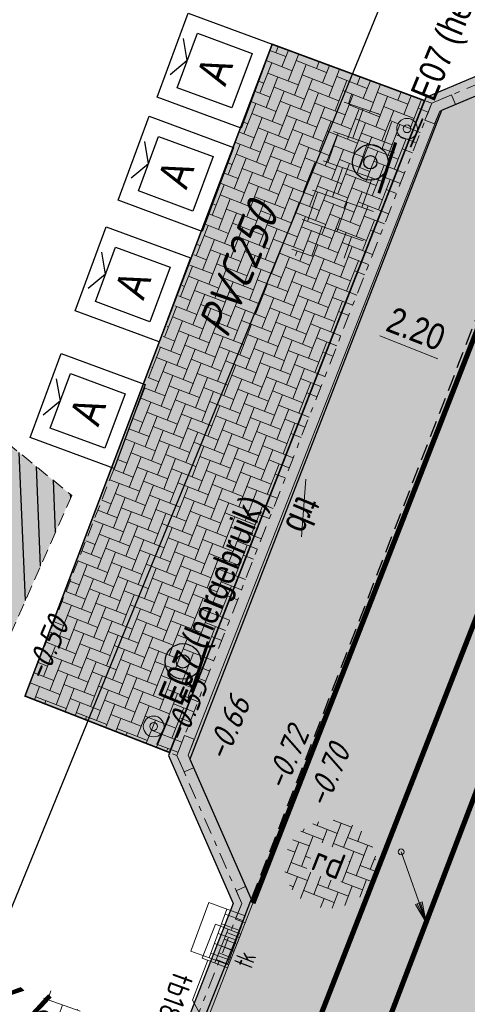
# Model space of a CAD drawing. Header units: metres. Extents: x 111546 to 149831, y 498798 to 507863.
# Tile 982 of 1056: x 111977 to 111985, y 501889 to 501907. Entities that reach past the tile are written whole.
import ezdxf
from ezdxf.enums import TextEntityAlignment as Align

# ---------------------------------------------------------------- set-up
doc = ezdxf.new("R2010")
doc.units = ezdxf.units.M
for name, pattern in [('DASHDOT', [25.4, 12.7, -6.35, 0, -6.35]), ('DASHDOT2', [12.7, 6.35, -3.175, 0, -3.175]), ('DASHED', [19.05, 12.7, -6.35]), ('HIDDEN2', [4.7625, 3.175, -1.5875]), ('JIS_02_0.7', [1.35, 0.75, -0.6]), ('VW-1-1_STREEP', [2, 1, -1])]:
    doc.linetypes.add(name, pattern=pattern)
for name, color, linetype in [('0-hoogte mv-bestaand', 253, 'Continuous'), ('1-ontgraven zand tbv grondverbetering bomen', 63, 'Continuous'), ('2-nw-streng-DWA beton', 20, 'DASHED'), ('2-vw-DWA-streng-PVC250-incl grondwerk', 252, 'RI-HWA-V'), ('2-vw-Streng gemengd diameter', 54, 'Continuous'), ('3-bs-materiaal scheiding', 200, 'HIDDEN2'), ('3-bs-OAC', 2, 'Continuous'), ('3-NW-HV-316010+318010-Afwerken zandbed voor wegfundering en menggranulaat-opp', 20, 'Continuous'), ('3-nw-markering', 7, 'Continuous'), ('3-nw-verkeersbord-paal-aanlegtek', 2, 'Continuous'), ('3-vw-band-trb-13-15x25', 230, 'Continuous'), ('3-vw-tekst', 3, 'Continuous'), ('3-vw-verkeersbord tekst', 3, 'JIS_02_0.7'), ('4-nw-boom tekst', 7, 'Continuous')]:
    doc.layers.add(name, color=color, linetype=linetype)
for name, color, linetype, lineweight in [('2-nw-inlaat-dwa 125', 10, 'Continuous', 15), ('2-YY-kolkleiding HWA 125mm', 150, 'Continuous', 15), ('3-nw-arcering-rijweg', 7, 'Continuous', 13), ('3-nw-band-trb18-20x20-achterkant-stelspecie', 103, 'DASHDOT2', 15), ('3-nw-band-trb18-20x20-hoekstuk 135', 7, 'Continuous', 13), ('3-nw-band-trb18-20x20-voorkant-stelspecie', 103, 'Continuous', 15), ('3-nw-kolk trottoir', 7, 'Continuous', 13), ('3-nw-maatvoering', 181, 'Continuous', 15), ('3-nw-materiaalscheiding-', 7, 'DASHED', 13), ('3-nw-text-20-herinrichting', 7, 'Continuous', 15), ('3-vw-kolk-trottoirkolk', 50, 'Continuous', 13), ('3-vw-verharding', 3, 'Continuous', 15), ('3-vw-verkeersbord-paal', 7, 'Continuous', 15), ('4-nw materiaalscheiding-groen', 210, 'DASHED', 13), ('4-nw-bomenzand', 7, 'Continuous', 5), ('4-nw-boom 1e grootte', 7, 'Continuous', 35)]:
    doc.layers.add(name, color=color, linetype=linetype, lineweight=lineweight)
doc.layers.add('3-nw-menggranulaat', color=7, linetype='Continuous', lineweight=13, true_color=0xebebeb)
doc.styles.get("Standard").update_dxf_attribs({"font": 'isocp-ie.shx'})
doc.styles.add('veysel', font='isocp-ie.shx', dxfattribs={"height": 0.1})
doc.styles.add('Zaanstad', font='ARIALN.TTF')
doc.styles.add('Zaanstad 1-100 3.5mm', font='ARIALN.TTF', dxfattribs={"height": 0.35})
doc.linetypes.add('RI-HWA-V', pattern='A,2.5,[24,NLCS.SHX,S=1,R=0,X=0,Y=0],2.5,-1.8', length=6.8)
doc.dimstyles.new('1-250', dxfattribs={"dimscale": 0.25, "dimtxt": 2, "dimasz": 2, "dimexe": 1, "dimexo": 1, "dimgap": 0.5, "dimtad": 1, "dimzin": 0, "dimdsep": 46, "dimtxsty": 'Zaanstad', "dimcen": 0, "dimclrd": 256, "dimclre": 256, "dimclrt": 256, "dimadec": 0, "dimazin": 0, "dimtfac": 1, "dimtofl": 0, "dimtmove": 0, "dimatfit": 3, "dimfxl": 1, "dimtfill": 1, "dimtolj": 1, "dimtzin": 0, "dimlwd": -1, "dimlwe": -1, "dimarcsym": 0})

# ---------------------------------------------------------------- blocks, each defined once
blk = doc.blocks.new('3-OAC')
for p, q in [((-0.75, -0.75), (-0.75, 0.75)), ((-0.75, 0.75), (0.75, 0.75)), ((0, 0.487), (-0.325, 0.675)), ((0, 0.487), (0.325, 0.675)), ((0.75, 0.75), (0.75, -0.75)), ((-0.487, -0.487), (-0.487, 0.487)), ((-0.487, 0.487), (0.487, 0.487)), ((0.487, 0.487), (0.487, -0.487)), ((0.487, -0.487), (-0.487, -0.487)), ((0.75, -0.75), (-0.75, -0.75))]:
    blk.add_line(p, q)
at = {"style": 'Zaanstad'}
blk.add_text('A', height=0.525, dxfattribs=at).set_placement((0, 0), align=Align.MIDDLE_CENTER)
blk = doc.blocks.new('*D338')
at = {"layer": '3-nw-maatvoering', "transparency": 16777216}
blk.add_line((111985.735, 501900.568), (111991.143, 501898.455), dxfattribs=at)
for points in [[(111985.766, 501900.646), (111985.705, 501900.491), (111985.27, 501900.75)], [(111991.173, 501898.533), (111991.113, 501898.378), (111991.609, 501898.273)]]:
    blk.add_solid(points, dxfattribs=at)
at = {"layer": 'Defpoints', "color": 0, "transparency": 16777216}
for p in [(111985.27, 501900.75), (111991.609, 501898.273), (111991.609, 501898.273)]:
    blk.add_point(p, dxfattribs=at)
at = {"layer": '3-nw-maatvoering', "transparency": 16777216, "insert": (111988.578, 501899.866), "char_height": 0.5, "attachment_point": 5, "rotation": 338.6563, "style": 'Zaanstad', "bg_fill": 3, "box_fill_scale": 1.1, "bg_fill_color": 256, "bg_fill_true_color": 13158600, "bg_fill_transparency": 0}
blk.add_mtext('\\A1;6.80', dxfattribs=at)
blk = doc.blocks.new('*D587')
at = {"layer": '3-nw-maatvoering', "transparency": 16777216}
blk.add_line((111984.804, 501900.932), (111983.686, 501901.369), dxfattribs=at)
for points in [[(111983.717, 501901.447), (111983.656, 501901.292), (111983.221, 501901.551)], [(111984.834, 501901.01), (111984.774, 501900.855), (111985.27, 501900.75)]]:
    blk.add_solid(points, dxfattribs=at)
at = {"layer": 'Defpoints', "color": 0, "transparency": 16777216}
for p in [(111983.221, 501901.551), (111983.221, 501901.551), (111985.27, 501900.75)]:
    blk.add_point(p, dxfattribs=at)
at = {"layer": '3-nw-maatvoering', "transparency": 16777216, "insert": (111984.384, 501901.505), "char_height": 0.5, "attachment_point": 5, "rotation": 338.6563, "style": 'Zaanstad', "bg_fill": 3, "box_fill_scale": 1.1, "bg_fill_color": 256, "bg_fill_true_color": 13158600, "bg_fill_transparency": 0}
blk.add_mtext('\\A1;2.20', dxfattribs=at)
blk = doc.blocks.new('tgls')
at = {"linetype": 'Continuous'}
for p, q in [((-1.018, -0.663), (-1.018, 0.575)), ((-0.418, -0.668), (-0.418, 0.573)), ((0.182, -0.673), (0.182, 0.57)), ((0.782, -0.678), (0.782, 0.568)), ((-1.018, 0.329), (-1.552, 0.329)), ((0.182, 0.329), (-0.418, 0.329)), ((1.218, 0.329), (0.782, 0.329)), ((-1.618, 0.029), (-1.635, 0.029)), ((-1.618, -0.658), (-1.618, 0.09)), ((-0.418, 0.029), (-1.018, 0.029)), ((0.782, 0.029), (0.182, 0.029)), ((-1.018, -0.271), (-1.618, -0.271)), ((0.182, -0.271), (-0.418, -0.271)), ((1.382, -0.271), (0.782, -0.271)), ((1.382, -0.682), (1.382, -0.248)), ((-1.618, -0.571), (-1.803, -0.571)), ((-0.418, -0.571), (-1.018, -0.571)), ((0.782, -0.571), (0.182, -0.571)), ((1.473, -0.571), (1.382, -0.571))]:
    blk.add_line(p, q, dxfattribs=at)
blk = doc.blocks.new('straatkolk_M')
at = {"linetype": 'Continuous'}
for p, q in [((-0.404, 0.475), (-0.569, -0.255)), ((0.569, 0.255), (-0.404, 0.475)), ((0.569, 0.255), (0.404, -0.475)), ((0.404, -0.475), (-0.569, -0.255))]:
    blk.add_line(p, q, dxfattribs=at)
blk = doc.blocks.new('Bestaande trottoirkolk')
for points in [[(-0.4, 0.374), (-0.4, 0.748)], [(-0.2, 0.374), (-0.2, 0.748)], [(0, 0.374), (0, 0.748)], [(0.2, 0.374), (0.2, 0.748)], [(0.4, 0.374), (0.4, 0.748)], [(-0.499, 0.374), (0.499, 0.374)]]:
    blk.add_lwpolyline(points)
at = {"rotation": 12.74062106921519}
blk.add_blockref('straatkolk_M', (0, 0.374), dxfattribs=at)
blk = doc.blocks.new('3-verwijderen')
at = {"linetype": 'Continuous', "lineweight": 13}
blk.add_lwpolyline([(-0.66, 0.34), (0.399, 0.693)], dxfattribs=at)
at = {"linetype": 'Continuous', "lineweight": 13, "style": 'Zaanstad'}
blk.add_attdef('DIAMETER', text='', height=0.5, dxfattribs=at).set_placement((0, 0.56), align=Align.MIDDLE_CENTER)
blk = doc.blocks.new('paal_verkeersbord')
at = {"const_width": 0.035}
blk.add_lwpolyline([(-0.3, -0.2), (0.3, -0.2)], dxfattribs=at)
for radius in [0.2, 0.0745]:
    blk.add_circle((0, 0), radius)
blk = doc.blocks.new('4-boom 1e grootte')
at = {"layer": '4-nw-boom tekst', "style": 'Zaanstad'}
blk.add_attdef('BOOMSOORT', text='', height=0.9, dxfattribs=at).set_placement((2.842, 1.834), align=Align.BOTTOM_LEFT)
blk = doc.blocks.new('*U738')
blk.add_line((0.225, 0), (-0.225, 0))
for points in [[(-0.28, -0.262), (-0.28, 0)], [(0, -0.262), (0, 0)], [(-0.14, -0.262), (-0.14, 0)], [(0.14, -0.262), (0.14, 0)], [(0.28, -0.262), (0.28, 0)], [(0.349, -0.262), (-0.349, -0.262)]]:
    blk.add_lwpolyline(points)
at = {"xscale": -0.7000000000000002, "yscale": 0.7000000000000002, "zscale": 0.7000000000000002, "rotation": 347.2593789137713}
blk.add_blockref('straatkolk_M', (0, -0.262), dxfattribs=at)
at = {"linetype": 'DASHDOT', "lineweight": 5, "width": 0.665014}
blk.add_text('tk', height=0.3703, rotation=179.9746, dxfattribs=at).set_placement((0.214, 0.438))
blk = doc.blocks.new('2-inlaat')
for p, q in [((-1.728, 2.693), (0, 0)), ((0, 0), (-0.357, 0.822))]:
    blk.add_line(p, q)
blk.add_lwpolyline([(-0.357, 0.822), (-0.618, 0.653), (0, 0), (-0.424, 0.781), (-0.552, 0.694), (0, 0), (-0.491, 0.739)])
blk.add_circle((-1.728, 2.693), 0.128)

msp = doc.modelspace()

# ---------------------------------------------------------------- hatches: boundary and pattern name
at = {"layer": '1-ontgraven zand tbv grondverbetering bomen', "ltscale": 0.02}
h = msp.add_hatch(dxfattribs=at)
h.set_pattern_fill('ANSI31', color=256, scale=0.1, angle=90)
h.set_pattern_definition([(92.414373, (113187.52855, 501393.424), (-0.31721815, -0.0133751), [])])
h.paths.add_polyline_path([(111971.7801, 501903.1693), (111977.7587, 501898.2999), (111974.8645, 501891.7287), (111965.9235, 501896.1652)])
at = {"layer": '3-nw-arcering-rijweg'}
h = msp.add_hatch(dxfattribs=at)
h.set_pattern_fill('AVH-BSS_KEIFORMAAT_ELLEBOOG', color=256, scale=2, angle=90, pattern_type=2)
h.set_pattern_definition([(158.9606, (111969.6906, 501847.58595), (-0.2713922, -0.1206079), [0.63, -0.21]), (68.9606, (111969.53982, 501847.19395), (-0.2713922, -0.1206079), [0.63, -0.21])])
edge = h.paths.add_edge_path()
edge.add_ellipse((111982.7315, 501891.2001), major_axis=(0.8297, 0.3028), ratio=0.9556885, start_angle=0, end_angle=360)
at = {"layer": '3-nw-band-trb18-20x20-hoekstuk 135', "ltscale": 0.02}
h = msp.add_hatch(color=253, dxfattribs=at)
h.dxf.hatch_style = 1
h.paths.add_polyline_path([(111985.0638, 501906.0084), (111985.1415, 501905.8241), (111984.8407, 501905.6972), (111984.7401, 501905.45), (111984.5549, 501905.5254), (111984.6866, 501905.8493)])
at = {"layer": '4-nw-bomenzand', "lineweight": 5}
h = msp.add_hatch(dxfattribs=at)
h.set_pattern_fill('AGR-BOMENZAND', color=256, scale=0.05, pattern_type=2)
h.set_pattern_definition([(317.414373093, (-0.93468, -0.02603), (0.069158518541, 0.038302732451), [0, -0.075]), (317.414373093, (-0.93468, -0.02603), (0.220774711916, 0.00930868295), [0.078125, -0.234375]), (47.414373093, (-0.93235, -0.08122), (-0.00930868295, 0.220774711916), [0.078125, -0.234375])])
h.paths.add_polyline_path([(111971.7801, 501903.1693), (111977.7587, 501898.2999), (111974.8645, 501891.7287), (111965.9235, 501896.1652)])

# ---------------------------------------------------------------- linework, layer by layer
at = {"layer": '2-nw-streng-DWA beton', "ltscale": 0.1, "const_width": 0.1}
msp.add_lwpolyline([(111992.0143, 501909.52), (111969.8458, 501851.5767)], dxfattribs=at)
at = {"layer": '3-nw-band-trb18-20x20-hoekstuk 135', "ltscale": 0.02}
for points in [[(111985.0638, 501906.0084), (111985.1415, 501905.8241), (111984.8407, 501905.6972), (111984.7401, 501905.45), (111984.5549, 501905.5254), (111984.6866, 501905.8493), (111985.0638, 501906.0084)], [(111979.9288, 501893.6769), (111980.1151, 501893.6041), (111979.9963, 501893.3), (111980.1033, 501893.0556), (111979.9201, 501892.9753), (111979.7799, 501893.2956), (111979.9288, 501893.6769)], [(111981.0955, 501890.0685), (111980.9093, 501890.1413), (111981.0281, 501890.4454), (111980.921, 501890.6898), (111981.1042, 501890.77), (111981.2445, 501890.4497), (111981.0955, 501890.0685)]]:
    msp.add_lwpolyline(points, close=True, dxfattribs=at)
at = {"layer": '3-nw-band-trb18-20x20-voorkant-stelspecie'}
msp.add_lwpolyline([(111984.8407, 501905.6972), (111987.6688, 501906.8902), (111990.1884, 501913.338)], dxfattribs=at)
msp.add_lwpolyline([(111965.9564, 501851.3418, 0.0045179), (111966.6654, 501853.1403), (111981.2445, 501890.4497), (111979.9963, 501893.3), (111984.8407, 501905.6972)], format="xyb", dxfattribs=at)
at = {"layer": '3-nw-materiaalscheiding-', "ltscale": 0.02}
for points in [[(111984.6851, 501905.8487), (111981.6157, 501906.9873)], [(111978.574, 501898.818), (111976.8591, 501894.4369), (111979.7799, 501893.2956)]]:
    msp.add_lwpolyline(points, dxfattribs=at)
at = {"layer": '3-vw-band-trb-13-15x25', "ltscale": 0.1}
msp.add_lwpolyline([(111980.908, 501889.743), (111972.517, 501868.77), (111969.284, 501860.351), (111966.86, 501854.194), (111965.774, 501851.022)], dxfattribs=at)
at = {"layer": '4-nw materiaalscheiding-groen', "ltscale": 0.02}
msp.add_lwpolyline([(111971.7801, 501903.1693), (111977.7587, 501898.2999), (111974.8645, 501891.7287), (111965.9235, 501896.1652)], close=True, dxfattribs=at)

# ---------------------------------------------------------------- block references
at = {"layer": '2-nw-inlaat-dwa 125', "xscale": 0.4513648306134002, "yscale": 0.4513648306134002, "zscale": 0.4513648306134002, "rotation": 346.6456644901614}
msp.add_blockref('2-inlaat', (111984.5747, 501890.0746, 0), dxfattribs=at)
at = {"layer": '3-bs-OAC', "xscale": 1.150000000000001, "yscale": 1.150000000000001, "rotation": 69.68276873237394}
for p in [(111980.5074, 501906.4779), (111980.5074, 501906.4779), (111979.7602, 501904.4911), (111979.7602, 501904.4911), (111978.9327, 501902.3615), (111978.9327, 501902.3615), (111978.0646, 501899.9263), (111978.0646, 501899.9263)]:
    msp.add_blockref('3-OAC', p, dxfattribs=at)
at = {"layer": '3-nw-kolk trottoir', "ltscale": 0.05, "rotation": 248.6562935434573}
msp.add_blockref('*U738', (111980.8845, 501889.5285), dxfattribs=at)
at = {"layer": '3-nw-verkeersbord-paal-aanlegtek', "xscale": 1.716311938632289, "yscale": 1.716311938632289, "zscale": 1.716311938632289, "rotation": 71.78921548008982}
for p in [(111983.5035, 501904.7126), (111979.8983, 501895.1034)]:
    msp.add_blockref('paal_verkeersbord', p, dxfattribs=at)
at = {"layer": '3-vw-kolk-trottoirkolk', "rotation": 250.0182055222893}
msp.add_blockref('Bestaande trottoirkolk', (111980.2228, 501889.9912), dxfattribs=at)
at = {"layer": '3-vw-tekst', "rotation": 247.1309332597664}
msp.add_blockref('3-verwijderen', (111981.6936, 501898.136), dxfattribs=at).add_auto_attribs({'DIAMETER': 'trb'})
at = {"layer": '3-vw-verharding', "rotation": 250.8358486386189}
for p in [(111983.0887, 501904.1248), (111977.3065, 501886.8744)]:
    msp.add_blockref('tgls', p, dxfattribs=at)
at = {"layer": '3-vw-verkeersbord-paal', "rotation": 66.75622234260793}
for p in [(111984.2102, 501905.3578), (111979.3338, 501893.8512)]:
    msp.add_blockref('paal_verkeersbord', p, dxfattribs=at)

# ---------------------------------------------------------------- texts
at = {"layer": '0-hoogte mv-bestaand', "style": 'veysel', "oblique": 15}
for s, p in [('-0.50', (111977.4807, 501895.2576)), ('-0.55', (111980.1533, 501894.0757)), ('-0.66', (111980.9672, 501893.7267)), ('-0.72', (111982.1001, 501893.15)), ('-0.70', (111982.8934, 501892.8145))]:
    msp.add_text(s, height=0.45, rotation=67, dxfattribs=at).set_placement(p, align=Align.CENTER)
at = {"layer": '2-vw-Streng gemengd diameter', "oblique": 15}
msp.add_text('PVC250', height=0.65, rotation=67.76428, dxfattribs=at).set_placement((111980.9363, 501901.2254), align=Align.BOTTOM_LEFT)
at = {"layer": '3-vw-verkeersbord tekst', "char_height": 0.5, "attachment_point": 7, "rotation": 67.62035, "line_spacing_factor": 0.63, "style": 'Zaanstad 1-100 3.5mm'}
for insert in [(111984.8651, 501905.7982), (111980.0082, 501894.1647)]:
    msp.add_mtext_dynamic_manual_height_columns('\\A1;E07 (hergebruik)', width=4.409154, gutter_width=4.5, heights=[0], dxfattribs=dict(at, insert=insert))

# ---------------------------------------------------------------- next in the draw order: dimensions: what is measured, and where the dimension line sits
at = {"layer": '3-nw-maatvoering'}
dim = msp.add_aligned_dim(p1=(111985.2697, 501900.7504), p2=(111991.6086, 501898.2734), distance=0, text='6.80', dimstyle='1-250', dxfattribs=at)
dim.commit()
dim.dimension.update_dxf_attribs({"geometry": '*D338', "text_midpoint": (111988.5775, 501899.8661)})

# ---------------------------------------------------------------- next in the draw order: linework, layer by layer
at = {"layer": '2-vw-DWA-streng-PVC250-incl grondwerk', "ltscale": 0.2, "flags": 128}
msp.add_lwpolyline([(111973.7406, 501883.3727), (111986.7153, 501915.1096)], dxfattribs=at)
at = {"layer": '3-nw-markering', "linetype": 'VW-1-1_STREEP', "const_width": 0.1, "flags": 128}
msp.add_lwpolyline([(111882.0384, 501668.4378), (111883.7075, 501670.4257, 0.1024983), (111950.1397, 501793.7265), (111961.8731, 501833.0593, -0.0206559), (111968.5282, 501852.4124), (111994.9588, 501920.0509), (112008.7605, 501957.4729)], format="xyb", dxfattribs=at)
msp.add_lwpolyline([(111987.6688, 501906.8902), (111981.2445, 501890.4497)], dxfattribs=at)

# ---------------------------------------------------------------- next in the draw order: texts
at = {"layer": '3-nw-text-20-herinrichting', "ltscale": 0.05, "insert": (111982.7041, 501891.2333), "char_height": 0.5, "attachment_point": 5, "rotation": 338.47896, "style": 'veysel', "bg_fill": 3, "box_fill_scale": 1.1, "bg_fill_color": 256, "bg_fill_true_color": 13158600, "bg_fill_transparency": 0}
msp.add_mtext('\\A1;rd', dxfattribs=at)

# ---------------------------------------------------------------- next in the draw order: dimensions: what is measured, and where the dimension line sits
at = {"layer": '3-nw-maatvoering'}
dim = msp.add_aligned_dim(p1=(111985.2697, 501900.7504), p2=(111983.2205, 501901.5512), distance=0, dimstyle='1-250', dxfattribs=at)
dim.commit()
dim.dimension.update_dxf_attribs({"geometry": '*D587', "text_midpoint": (111984.3835, 501901.505)})

# ---------------------------------------------------------------- next in the draw order: hatches: boundary and pattern name
at = {"layer": '3-nw-arcering-rijweg'}
h = msp.add_hatch(dxfattribs=at)
h.set_pattern_fill('AVH-BSS_KEIFORMAAT_ELLEBOOG', color=256, scale=2, pattern_type=2)
h.set_pattern_definition([(68.6563, (111981.63685, 501898.04784), (-0.119165, 0.272029), [0.63, -0.21]), (338.6563, (111981.24565, 501898.2007), (-0.119165, 0.272029), [0.63, -0.21])])
h.paths.add_polyline_path([(111979.7865, 501893.3127), (111976.8664, 501894.4557), (111978.574, 501898.818), (111981.6157, 501906.9873), (111984.6851, 501905.8487)])
at = {"layer": '3-nw-band-trb18-20x20-hoekstuk 135', "ltscale": 0.02}
h = msp.add_hatch(color=253, dxfattribs=at)
h.dxf.hatch_style = 1
h.paths.add_polyline_path([(111987.2917, 501906.7311), (111987.214, 501906.9154), (111987.5148, 501907.0423), (111987.6153, 501907.2895), (111987.8006, 501907.2141), (111987.6688, 501906.8902)])
h.paths.add_polyline_path([(111979.9288, 501893.6769), (111980.1151, 501893.6041), (111979.9963, 501893.3), (111980.1033, 501893.0556), (111979.9201, 501892.9753), (111979.7799, 501893.2956)])
h.paths.add_polyline_path([(111981.0955, 501890.0685), (111980.9093, 501890.1413), (111981.0281, 501890.4454), (111980.921, 501890.6898), (111981.1042, 501890.77), (111981.2445, 501890.4497)])
at = {"layer": '3-nw-menggranulaat', "ltscale": 2}
h = msp.add_hatch(color=256, dxfattribs=at)
h.dxf.hatch_style = 1
h.paths.add_polyline_path([(111984.5445, 501905.9008), (111981.615, 501906.9855), (111976.8591, 501894.4369), (111979.6401, 501893.3502)])

# ---------------------------------------------------------------- next in the draw order: linework, layer by layer
at = {"layer": '3-bs-materiaal scheiding', "ltscale": 0.1}
msp.add_line((111987.519, 501906.827), (111981.212, 501890.524), dxfattribs=at)
at = {"layer": '3-nw-band-trb18-20x20-achterkant-stelspecie', "ltscale": 0.05}
msp.add_lwpolyline([(111965.7801, 501851.4036, -0.0019398), (111966.4791, 501853.2131), (111981.0281, 501890.4454), (111979.7799, 501893.2956), (111984.6851, 501905.8487), (111987.5133, 501907.0417), (111990.0014, 501913.4089)], format="xyb", dxfattribs=at)
at = {"layer": '3-NW-HV-316010+318010-Afwerken zandbed voor wegfundering en menggranulaat-opp'}
msp.add_lwpolyline([(112022.8152, 501980.6823), (112015.7803, 501983.2979), (112012.7309, 501975.0297), (111999.4836, 501939.1108), (111996.2923, 501938.3876), (111992.5179, 501928.7676), (111994.7292, 501926.2197), (111992.7618, 501920.8852), (111990.9535, 501916.2577), (111987.3966, 501907.1552), (111984.5685, 501905.9622), (111979.6175, 501893.2924), (111980.8658, 501890.4421), (111966.3394, 501853.2677, 0.001323), (111965.8609, 501852.0335), (111958.2211, 501851.1683), (111956.6509, 501852.1262), (111953.1617, 501846.4064), (111954.801, 501845.4065), (111961.0159, 501838.2435, 0.0053062), (111959.6211, 501833.7311), (111947.8873, 501794.3967, -0.0409226)], format="xyb", dxfattribs=at)
at = {"layer": '3-NW-HV-316010+318010-Afwerken zandbed voor wegfundering en menggranulaat-opp', "ltscale": 0.02, "const_width": 0.03}
msp.add_lwpolyline([(111984.5445, 501905.9008), (111981.615, 501906.9855), (111976.8591, 501894.4369), (111979.6401, 501893.3502)], close=True, dxfattribs=at)
at = {"layer": '3-vw-band-trb-13-15x25', "ltscale": 0.1}
msp.add_lwpolyline([(111987.801, 501907.46), (111987.519, 501906.827), (111984.871, 501905.71), (111980.03, 501893.223), (111981.212, 501890.524), (111980.908, 501889.743)], dxfattribs=at)

# ---------------------------------------------------------------- next in the draw order: block references
at = {"layer": '4-nw-boom 1e grootte'}
ref = msp.add_blockref('4-boom 1e grootte', (111972.3846, 501897.5975), dxfattribs=dict(at, rotation=317.4143730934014))
ref.add_attrib('BOOMSOORT', '1e orde Iep; Plataan; Platanus x hispanica Huissen', dxfattribs={"layer": '4-nw-boom tekst', "height": 0.9, "rotation": 317.41437, "style": 'Zaanstad'}).set_placement((111965.4131, 501897.9724), align=Align.BOTTOM_LEFT)

# ---------------------------------------------------------------- next in the draw order: texts
at = {"layer": '3-nw-text-20-herinrichting', "color": 0, "insert": (111979.6932, 501889.1581), "char_height": 0.408319, "attachment_point": 7, "rotation": 250.09801, "style": 'veysel', "bg_fill": 3, "box_fill_scale": 1.1, "bg_fill_color": 256, "bg_fill_true_color": 13158600, "bg_fill_transparency": 0}
msp.add_mtext('\\A1;{\\C256;tb18/20;s}', dxfattribs=at)

# ---------------------------------------------------------------- next in the draw order: hatches: boundary and pattern name
at = {"layer": '3-nw-menggranulaat', "ltscale": 0.02}
h = msp.add_hatch(color=256, dxfattribs=at)
h.dxf.hatch_style = 1
edge = h.paths.add_edge_path(flags=17)
edge.add_line((111945.4205, 501891.0356), (111945.6729, 501890.794))
edge.add_line((111945.6729, 501890.794), (111945.6874, 501890.807))
edge.add_line((111945.6874, 501890.807), (111945.7046, 501890.8177))
edge.add_line((111945.7046, 501890.8177), (111945.7238, 501890.8259))
edge.add_line((111945.7238, 501890.8259), (111945.7445, 501890.8318))
edge.add_line((111945.7445, 501890.8318), (111945.7662, 501890.8351))
edge.add_line((111945.7662, 501890.8351), (111945.7883, 501890.836))
edge.add_line((111945.7883, 501890.836), (111945.8102, 501890.8344))
edge.add_line((111945.8102, 501890.8344), (111945.8314, 501890.8303))
edge.add_line((111945.8314, 501890.8303), (111945.8513, 501890.8237))
edge.add_line((111945.8513, 501890.8237), (111945.8693, 501890.8145))
edge.add_line((111945.8693, 501890.8145), (111945.8849, 501890.8028))
edge.add_arc((111943.4234, 501888.1077), 3.65, -30.75903, 47.59341, ccw=False)
edge.add_line((111946.56, 501886.241), (111946.396, 501885.9655))
edge.add_line((111946.396, 501885.9655), (111953.9762, 501881.4542))
edge.add_line((111953.9762, 501881.4542), (111958.2826, 501888.69))
edge.add_line((111958.2826, 501888.69), (111956.8741, 501889.9773))
edge.add_line((111956.8741, 501889.9773), (111951.4568, 501894.3664))
edge.add_line((111951.4568, 501894.3664), (111933.3048, 501910.9454))
edge.add_arc((111934.4175, 501912.1637), 1.65, 137.59341, 227.59341, ccw=False)
edge.add_line((111933.1992, 501913.2764), (111952.7546, 501934.6874))
edge.add_line((111952.7546, 501934.6874), (111952.7652, 501934.6999))
edge.add_line((111952.7652, 501934.6999), (111952.7884, 501934.7244))
edge.add_line((111952.7884, 501934.7244), (111958.8189, 501941.3271))
edge.add_arc((111962.9907, 501937.5168), 5.65, 65.58791, 137.59341, ccw=False)
edge.add_line((111965.3258, 501942.6617), (111990.2953, 501931.3286))
edge.add_line((111990.2953, 501931.3286), (111992.5123, 501928.7742))
edge.add_line((111992.5123, 501928.7742), (111996.2832, 501938.3855))
edge.add_line((111996.2832, 501938.3855), (111993.0828, 501937.6602))
edge.add_line((111993.0828, 501937.6602), (111947.8566, 501958.1872))
edge.add_line((111947.8566, 501958.1872), (111944.1829, 501950.2846))
edge.add_line((111944.1829, 501950.2846), (111946.0273, 501949.4554))
edge.add_arc((111943.3152, 501943.3934), 6.641, -41.72574, 65.89655, ccw=False)
edge.add_line((111948.2716, 501938.9734), (111948.2104, 501938.9056))
edge.add_line((111948.2104, 501938.9056), (111948.1767, 501938.8686))
edge.add_line((111948.1767, 501938.8686), (111919.7385, 501908.7564))
edge.add_line((111919.7385, 501908.7564), (111924.5965, 501904.3126))
edge.add_line((111924.5965, 501904.3126), (111926.7841, 501906.8548))
edge.add_line((111926.7841, 501906.8548), (111926.8718, 501906.9396))
edge.add_arc((111927.9845, 501905.4644), 1.8478, 39.9448, 127.02577, ccw=False)
edge.add_line((111929.4011, 501906.6508), (111929.3935, 501906.5287))
edge.add_line((111929.3935, 501906.5287), (111929.4066, 501906.5141))
edge.add_line((111929.4066, 501906.5141), (111929.4175, 501906.497))
edge.add_line((111929.4175, 501906.497), (111929.426, 501906.4777))
edge.add_line((111929.426, 501906.4777), (111929.4321, 501906.4569))
edge.add_line((111929.4321, 501906.4569), (111929.4359, 501906.4352))
edge.add_line((111929.4359, 501906.4352), (111929.4371, 501906.4131))
edge.add_line((111929.4371, 501906.4131), (111929.4359, 501906.3911))
edge.add_line((111929.4359, 501906.3911), (111929.4321, 501906.3699))
edge.add_line((111929.4321, 501906.3699), (111929.4257, 501906.35))
edge.add_line((111929.4257, 501906.35), (111929.4167, 501906.3319))
edge.add_line((111929.4167, 501906.3319), (111929.338, 501906.2428))
edge.add_line((111929.338, 501906.2428), (111945.4205, 501891.0356))
edge = h.paths.add_edge_path()
edge.add_line((111939.0689, 501884.2217), (111923.2649, 501898.6751))
edge.add_line((111923.2649, 501898.6751), (111923.0035, 501899.3073))
edge.add_line((111923.0035, 501899.3073), (111922.989, 501899.2943))
edge.add_line((111922.989, 501899.2943), (111922.9719, 501899.2837))
edge.add_line((111922.9719, 501899.2837), (111922.9527, 501899.2756))
edge.add_line((111922.9527, 501899.2756), (111922.932, 501899.2699))
edge.add_line((111922.932, 501899.2699), (111922.9104, 501899.2666))
edge.add_line((111922.9104, 501899.2666), (111922.8883, 501899.2659))
edge.add_line((111922.8883, 501899.2659), (111922.8665, 501899.2676))
edge.add_line((111922.8665, 501899.2676), (111922.8453, 501899.2718))
edge.add_line((111922.8453, 501899.2718), (111922.8254, 501899.2785))
edge.add_line((111922.8254, 501899.2785), (111922.8074, 501899.2877))
edge.add_line((111922.8074, 501899.2877), (111922.7918, 501899.2994))
edge.add_line((111922.7918, 501899.2994), (111922.7244, 501899.361))
edge.add_arc((111923.7904, 501900.8134), 1.8016, 142.46827, 233.72181, ccw=False)
edge.add_line((111922.3617, 501901.9109), (111924.5902, 501904.3072))
edge.add_line((111924.5902, 501904.3072), (111919.7344, 501908.7519))
edge.add_line((111919.7344, 501908.7519), (111909.1625, 501897.0827))
edge.add_line((111909.1625, 501897.0827), (111913.8523, 501892.7753))
edge.add_line((111913.8523, 501892.7753), (111915.8761, 501894.9148))
edge.add_arc((111917.0874, 501893.8799), 1.5932, 61.0323, 139.48943, ccw=False)
edge.add_line((111917.8591, 501895.2738), (111918.9555, 501894.4073))
edge.add_line((111918.9555, 501894.4073), (111918.9686, 501894.3928))
edge.add_line((111918.9686, 501894.3928), (111918.9794, 501894.3756))
edge.add_line((111918.9794, 501894.3756), (111918.9879, 501894.3564))
edge.add_line((111918.9879, 501894.3564), (111918.9939, 501894.3357))
edge.add_line((111918.9939, 501894.3357), (111918.9976, 501894.314))
edge.add_line((111918.9976, 501894.314), (111918.9988, 501894.2919))
edge.add_line((111918.9988, 501894.2919), (111918.9974, 501894.27))
edge.add_line((111918.9974, 501894.27), (111918.9936, 501894.2488))
edge.add_line((111918.9936, 501894.2488), (111918.9871, 501894.2289))
edge.add_line((111918.9871, 501894.2289), (111918.9781, 501894.2108))
edge.add_line((111918.9781, 501894.2108), (111918.9664, 501894.1952))
edge.add_line((111918.9664, 501894.1952), (111937.2225, 501877.2639))
edge.add_line((111937.2225, 501877.2639), (111937.3506, 501877.4043))
edge.add_line((111937.3506, 501877.4043), (111937.3651, 501877.4173))
edge.add_line((111937.3651, 501877.4173), (111937.3822, 501877.4279))
edge.add_line((111937.3822, 501877.4279), (111937.4014, 501877.4361))
edge.add_line((111937.4014, 501877.4361), (111937.4221, 501877.4419))
edge.add_line((111937.4221, 501877.4419), (111937.4437, 501877.4452))
edge.add_line((111937.4437, 501877.4452), (111937.4658, 501877.446))
edge.add_line((111937.4658, 501877.446), (111937.4876, 501877.4444))
edge.add_line((111937.4876, 501877.4444), (111937.5088, 501877.4403))
edge.add_line((111937.5088, 501877.4403), (111937.5286, 501877.4336))
edge.add_line((111937.5286, 501877.4336), (111937.5466, 501877.4245))
edge.add_line((111937.5466, 501877.4245), (111937.5622, 501877.4128))
edge.add_line((111937.5622, 501877.4128), (111938.7544, 501876.3239))
edge.add_arc((111936.2929, 501873.6289), 3.65, -30.75903, 47.59341, ccw=False)
edge.add_line((111939.4294, 501871.7622), (111938.385, 501870.0074))
edge.add_arc((111935.2485, 501871.8741), 3.65, 245.34011, 329.24097, ccw=False)
edge.add_line((111933.7256, 501868.557), (111929.0206, 501864.0685))
edge.add_arc((111924.456, 501860.7388), 5.65, -42.41791, 36.11015, ccw=False)
edge.add_line((111928.6271, 501856.9276), (111889.9448, 501814.5917))
edge.add_line((111889.9448, 501814.5917), (111889.9191, 501814.5632))
edge.add_line((111889.9191, 501814.5632), (111886.2337, 501810.5301))
edge.add_arc((111888.7069, 501808.2704), 3.35, 137.58209, 197.54111)
edge.add_line((111885.5126, 501807.2607), (111890.1896, 501792.4643))
edge.add_arc((111884.8023, 501790.7615), 5.65, -42.58489, 17.54111, ccw=False)
edge.add_line((111888.9623, 501786.9382), (111860.4469, 501755.9116))
edge.add_line((111860.4469, 501755.9116), (111859.2031, 501754.8538))
edge.add_arc((111856.663, 501757.1884), 3.45, 227.41511, 317.41511, ccw=False)
edge.add_line((111854.3284, 501754.6482), (111853.4568, 501755.1777))
edge.add_line((111853.4568, 501755.1777), (111841.6617, 501766.0181))
edge.add_line((111841.6617, 501766.0181), (111839.7535, 501767.7719))
edge.add_line((111839.7535, 501767.7719), (111835.8964, 501763.5751))
edge.add_line((111835.8964, 501763.5751), (111836.3161, 501763.1893))
edge.add_line((111836.3161, 501763.1893), (111876.9192, 501725.8727))
edge.add_line((111876.9192, 501725.8727), (111896.1196, 501708.2263))
edge.add_line((111896.1196, 501708.2263), (111899.9767, 501712.4231))
edge.add_line((111899.9767, 501712.4231), (111865.4492, 501744.1559))
edge.add_line((111865.4492, 501744.1559), (111865.3726, 501744.498))
edge.add_arc((111868.3838, 501747.7744), 4.45, 137.6472, 227.41511, ccw=False)
edge.add_line((111865.0952, 501750.7724), (111898.3784, 501787.2824))
edge.add_arc((111895.9027, 501789.5392), 3.35, 317.64716, 383.53609)
edge.add_line((111898.974, 501790.877), (111897.9326, 501793.2678))
edge.add_line((111897.9326, 501793.2678), (111893.2508, 501804.0168))
edge.add_arc((111897.6973, 501805.9535), 4.85, 137.58209, 203.53609, ccw=False)
edge.add_line((111894.1169, 501809.225), (111896.1368, 501811.4357))
edge.add_line((111896.1368, 501811.4357), (111933.9229, 501852.7908))
edge.add_arc((111938.094, 501848.9797), 5.65, 58.6164, 137.58209, ccw=False)
edge.add_line((111941.0363, 501853.8031), (111953.1191, 501846.4325))
edge.add_line((111953.1191, 501846.4325), (111956.6082, 501852.1523))
edge.add_line((111956.6082, 501852.1523), (111946.6541, 501858.2243))
edge.add_arc((111949.5965, 501863.0477), 5.65, 149.24097, 238.6164, ccw=False)
edge.add_line((111944.7413, 501865.9373), (111953.9493, 501881.412))
edge.add_line((111953.9493, 501881.412), (111946.3755, 501885.9311))
edge.add_line((111946.3755, 501885.9311), (111945.5156, 501884.4862))
edge.add_arc((111942.3791, 501886.3529), 3.65, 227.59341, 329.24097, ccw=False)
edge.add_line((111939.9176, 501883.6579), (111939.889, 501883.6834))
edge.add_line((111939.889, 501883.6834), (111939.8577, 501883.7108))
edge.add_line((111939.8577, 501883.7108), (111939.7902, 501883.77))
edge.add_line((111939.7902, 501883.77), (111939.7218, 501883.8337))
edge.add_line((111939.7218, 501883.8337), (111939.6895, 501883.8666))
edge.add_line((111939.6895, 501883.8666), (111939.6596, 501883.8999))
edge.add_line((111939.6596, 501883.8999), (111939.6328, 501883.9333))
edge.add_line((111939.6328, 501883.9333), (111939.6101, 501883.9666))
edge.add_line((111939.6101, 501883.9666), (111939.5924, 501883.9996))
edge.add_line((111939.5924, 501883.9996), (111939.5804, 501884.032))
edge.add_line((111939.5804, 501884.032), (111939.5751, 501884.0637))
edge.add_line((111939.5751, 501884.0637), (111939.5772, 501884.0942))
edge.add_line((111939.5772, 501884.0942), (111939.5814, 501884.109))
edge.add_line((111939.5814, 501884.109), (111939.5877, 501884.1235))
edge.add_line((111939.5877, 501884.1235), (111939.5963, 501884.1376))
edge.add_line((111939.5963, 501884.1376), (111939.3596, 501884.0053))
edge.add_line((111939.3596, 501884.0053), (111939.0689, 501884.2217))
edge = h.paths.add_edge_path(flags=17)
edge.add_line((111933.0577, 501869.1111), (111912.895, 501887.549))
edge.add_line((111912.895, 501887.549), (111912.8805, 501887.5359))
edge.add_line((111912.8805, 501887.5359), (111912.8633, 501887.5253))
edge.add_line((111912.8633, 501887.5253), (111912.8441, 501887.517))
edge.add_line((111912.8441, 501887.517), (111912.8234, 501887.5112))
edge.add_line((111912.8234, 501887.5112), (111912.8017, 501887.5079))
edge.add_line((111912.8017, 501887.5079), (111912.7796, 501887.507))
edge.add_line((111912.7796, 501887.507), (111912.7577, 501887.5086))
edge.add_line((111912.7577, 501887.5086), (111912.7366, 501887.5127))
edge.add_line((111912.7366, 501887.5127), (111912.7167, 501887.5193))
edge.add_line((111912.7167, 501887.5193), (111912.6986, 501887.5285))
edge.add_line((111912.6986, 501887.5285), (111912.683, 501887.5402))
edge.add_line((111912.683, 501887.5402), (111912.2714, 501887.9162))
edge.add_arc((111913.4223, 501889.4072), 1.8836, 145.26236, 232.33447, ccw=False)
edge.add_line((111911.8745, 501890.4805), (111913.8494, 501892.7722))
edge.add_line((111913.8494, 501892.7722), (111909.1549, 501897.0744))
edge.add_line((111909.1549, 501897.0744), (111901.8785, 501889.0129))
edge.add_line((111901.8785, 501889.0129), (111928.2662, 501864.9107))
edge.add_arc((111924.456, 501860.7388), 5.65, 37.7584, 47.59468, ccw=False)
edge.add_line((111928.9229, 501864.1984), (111933.6754, 501868.5805))
edge.add_arc((111935.2485, 501871.8741), 3.65, 233.53134, 244.47053, ccw=False)
edge.add_line((111933.079, 501868.9388), (111933.0701, 501868.9465))
edge.add_line((111933.0701, 501868.9465), (111933.0624, 501868.9556))
edge.add_line((111933.0624, 501868.9556), (111933.0558, 501868.9659))
edge.add_line((111933.0558, 501868.9659), (111933.0502, 501868.9772))
edge.add_line((111933.0502, 501868.9772), (111933.0458, 501868.9893))
edge.add_line((111933.0458, 501868.9893), (111933.0424, 501869.0021))
edge.add_line((111933.0424, 501869.0021), (111933.039, 501869.0288))
edge.add_line((111933.039, 501869.0288), (111933.0399, 501869.056))
edge.add_line((111933.0399, 501869.056), (111933.0451, 501869.0822))
edge.add_line((111933.0451, 501869.0822), (111933.0493, 501869.0944))
edge.add_line((111933.0493, 501869.0944), (111933.0545, 501869.1059))
edge.add_line((111933.0545, 501869.1059), (111933.0608, 501869.1163))
edge.add_line((111933.0608, 501869.1163), (111933.0682, 501869.1256))
edge.add_line((111933.0682, 501869.1256), (111933.0577, 501869.1111))
edge = h.paths.add_edge_path()
edge.add_line((111992.5179, 501928.7676), (111994.7292, 501926.2197))
edge.add_line((111994.7292, 501926.2197), (111992.7618, 501920.8852))
edge.add_line((111992.7618, 501920.8852), (111990.9535, 501916.2577))
edge.add_line((111990.9535, 501916.2577), (111987.3966, 501907.1552))
edge.add_line((111987.3966, 501907.1552), (111984.5685, 501905.9622))
edge.add_line((111984.5685, 501905.9622), (111979.6175, 501893.2924))
edge.add_line((111979.6175, 501893.2924), (111980.8658, 501890.4421))
edge.add_line((111980.8658, 501890.4421), (111966.3394, 501853.2677))
edge.add_arc((112199.3326, 501762.2227), 250.15, 158.656294, 158.959504)
edge.add_line((111965.8609, 501852.0335), (111958.2211, 501851.1683))
edge.add_line((111958.2211, 501851.1683), (111956.6509, 501852.1262))
edge.add_line((111956.6509, 501852.1262), (111953.1617, 501846.4064))
edge.add_line((111953.1617, 501846.4064), (111954.801, 501845.4065))
edge.add_line((111954.801, 501845.4065), (111961.2929, 501839.1012))
edge.add_arc((112172.9168, 501770.2756), 222.5345, 161.984141, 163.432257)
edge.add_line((111959.6211, 501833.7311), (111947.8873, 501794.3967))
edge.add_arc((111619.3818, 501892.3933), 342.8107, 334.016078, 343.389614, ccw=False)
edge.add_line((111927.5402, 501742.2014), (111914.6403, 501718.2034))
edge.add_arc((111619.3446, 501892.406), 342.85, 327.803063, 329.462534, ccw=False)
edge.add_line((111909.4717, 501709.7249), (111902.159, 501710.4174))
edge.add_line((111902.159, 501710.4174), (111900.0135, 501712.3893))
edge.add_line((111900.0135, 501712.3893), (111896.1564, 501708.1925))
edge.add_line((111896.1564, 501708.1925), (111898.3692, 501706.1588))
edge.add_line((111898.3692, 501706.1588), (111901.9376, 501698.2777))
edge.add_arc((111620.0913, 501891.8095), 341.8946, 319.976566, 325.524268, ccw=False)
edge.add_line((111881.9079, 501671.9368), (111875.8132, 501664.6874))
edge.add_line((111875.8132, 501664.6874), (111881.8015, 501659.8582))
edge.add_line((111881.8015, 501659.8582), (111887.6852, 501667.154))
edge.add_arc((111619.6416, 501892.2362), 350.0133, 319.979072, 330.881819)
edge.add_line((111925.4195, 501721.9153), (111934.2415, 501738.8209))
edge.add_arc((111619.6416, 501892.2362), 350.0133, 334.00373, 336.636623)
edge.add_line((111940.9568, 501753.4345), (111946.615, 501767.3333))
edge.add_arc((111619.5305, 501892.3164), 350.15, 339.087525, 343.389614)
edge.add_line((111955.069, 501792.2218), (111966.8024, 501831.5546))
edge.add_arc((112199.5184, 501762.133), 242.85, 158.656294, 163.389614, ccw=False)
edge.add_line((111973.3246, 501850.5211), (111996.8969, 501910.8449))
edge.add_line((111996.8969, 501910.8449), (111999.7725, 501918.2039))
edge.add_line((111999.7725, 501918.2039), (112014.2094, 501957.3484))
edge.add_line((112014.2094, 501957.3484), (112017.327, 501965.8015))
edge.add_line((112017.327, 501965.8015), (112023.9953, 501969.4553))
edge.add_line((112023.9953, 501969.4553), (112025.9918, 501974.4606))
edge.add_line((112025.9918, 501974.4606), (112023.5855, 501976.2269))
edge.add_line((112023.5855, 501976.2269), (112024.3517, 501978.5545))
edge.add_line((112024.3517, 501978.5545), (112022.3088, 501979.3064))
edge.add_line((112022.3088, 501979.3064), (112022.8152, 501980.6823))
edge.add_line((112022.8152, 501980.6823), (112015.7803, 501983.2979))
edge.add_line((112015.7803, 501983.2979), (112012.7309, 501975.0297))
edge.add_line((112012.7309, 501975.0297), (111999.4836, 501939.1108))
edge.add_line((111999.4836, 501939.1108), (111996.2923, 501938.3876))
edge.add_line((111996.2923, 501938.3876), (111992.5179, 501928.7676))
edge = h.paths.add_edge_path()
edge.add_line((112022.6664, 501569.4539), (112021.9525, 501567.8914))
edge.add_arc((112022.5437, 501567.6213), 0.65, 155.44535, 245.26702)
edge.add_line((112022.2718, 501567.0309), (112030.4099, 501563.2821))
edge.add_arc((112030.6818, 501563.8725), 0.65, 245.26702, 335.61275)
edge.add_line((112031.2738, 501563.6041), (112031.7526, 501564.6357))
edge.add_line((112031.7526, 501564.6357), (112037.7391, 501577.621))
edge.add_line((112037.7391, 501577.621), (112039.5258, 501581.518))
edge.add_line((112039.5258, 501581.518), (112043.4029, 501579.7321))
edge.add_line((112043.4029, 501579.7321), (112042.2053, 501577.1324))
edge.add_arc((112042.7957, 501576.8604), 0.65, 155.26702, 244.8963)
edge.add_line((112042.5199, 501576.2718), (112043.6841, 501575.7264))
edge.add_line((112043.6841, 501575.7264), (112037.3742, 501562.0284))
edge.add_line((112037.3742, 501562.0284), (112036.9034, 501561.0065))
edge.add_arc((112037.4938, 501560.7346), 0.65, 155.26702, 245.26702)
edge.add_line((112037.2219, 501560.1442), (112070.2963, 501544.9086))
edge.add_line((112070.2963, 501544.9086), (112090.0758, 501535.7972))
edge.add_line((112090.0758, 501535.7972), (112106.9799, 501528.0104))
edge.add_line((112106.9799, 501528.0104), (112102.6804, 501518.6766))
edge.add_line((112102.6804, 501518.6766), (112096.6219, 501521.4671))
edge.add_line((112096.6219, 501521.4671), (112098.0341, 501524.5333))
edge.add_line((112098.0341, 501524.5333), (112072.1423, 501536.474))
edge.add_line((112072.1423, 501536.474), (112068.2561, 501528.0329))
edge.add_line((112068.2561, 501528.0329), (112094.1523, 501516.1055))
edge.add_line((112094.1523, 501516.1055), (112096.6009, 501521.4217))
edge.add_line((112096.6009, 501521.4217), (112102.6595, 501518.6312))
edge.add_line((112102.6595, 501518.6312), (112097.7794, 501508.0373))
edge.add_line((112097.7794, 501508.0373), (112065.7267, 501522.8023))
edge.add_line((112065.7267, 501522.8023), (112072.124, 501536.69))
edge.add_line((112072.124, 501536.69), (112023.5558, 501559.0627))
edge.add_arc((112021.6103, 501554.8393), 4.65, 65.26702, 155.26702)
edge.add_line((112017.3868, 501556.7848), (112004.8207, 501529.5055))
edge.add_line((112004.8207, 501529.5055), (111991.5629, 501500.7245))
edge.add_line((111991.5629, 501500.7245), (111991.191, 501493.9811))
edge.add_line((111991.191, 501493.9811), (111981.4392, 501500.8561))
edge.add_line((111981.4392, 501500.8561), (111985.3353, 501503.2189))
edge.add_line((111985.3353, 501503.2189), (111995.4999, 501525.2871))
edge.add_line((111995.4999, 501525.2871), (112013.4446, 501564.2406))
edge.add_line((112013.4446, 501564.2406), (112022.0681, 501582.9609))
edge.add_line((112022.0681, 501582.9609), (112027.6993, 501580.3669))
edge.add_line((112027.6993, 501580.3669), (112027.4871, 501579.9062))
edge.add_line((112027.4871, 501579.9062), (112022.6664, 501569.4539))

# ---------------------------------------------------------------- next in the draw order: linework, layer by layer
at = {"layer": '2-YY-kolkleiding HWA 125mm', "ltscale": 0.06, "elevation": 0}
msp.add_lwpolyline([(111980.3774, 501889.3518), (111980.0801, 501888.5826), (111980.6502, 501887.5432), (111989.1542, 501884.2413), (111991.1286, 501884.5294)], dxfattribs=at)

doc.saveas('drawing.dxf')
